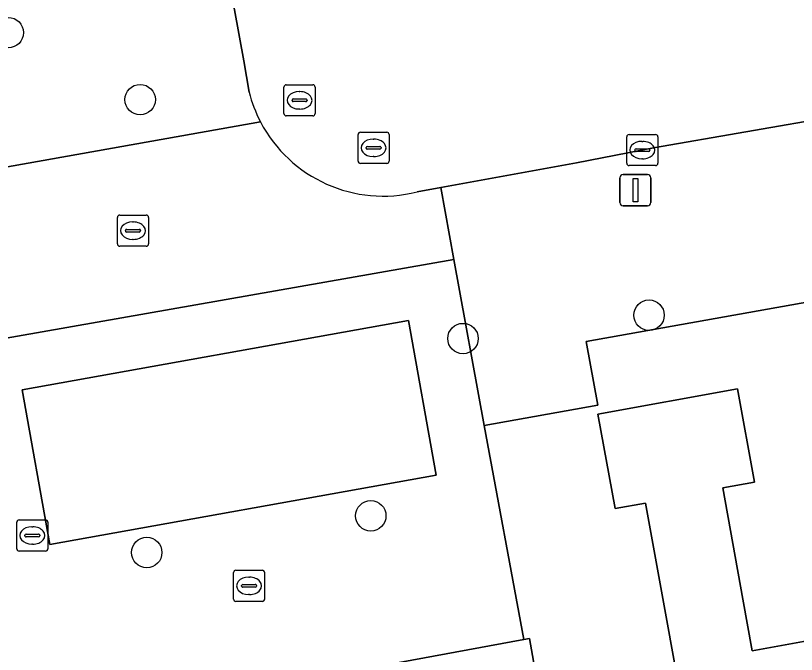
# Model space of a CAD drawing. Extents: x 157793 to 159380, y 380877 to 382313.
# Drawn here: x 158599.69 to 158624.8, y 381448 to 381468.54 of the extents above; entities that cross this region are included whole.
import ezdxf

# ---------------------------------------------------------------- set-up
doc = ezdxf.new("R2010")
doc.units = 0
for name, color, linetype in [('IMGEO_Boom', 7, 'Continuous'), ('IMGEO_Erf', 7, 'Continuous'), ('IMGEO_Kolk', 7, 'Continuous'), ('IMGEO_Lichtmast', 7, 'Continuous'), ('IMGEO_Pand', 7, 'Continuous'), ('IMGEO_Parkeervlak_open', 7, 'Continuous'), ('IMGEO_Rijbaan_lokaal_open', 7, 'Continuous'), ('IMGEO_Rioolput', 7, 'Continuous'), ('IMGEO_Voetpad_open', 7, 'Continuous')]:
    doc.layers.add(name, color=color, linetype=linetype)

msp = doc.modelspace()

# ---------------------------------------------------------------- linework, layer by layer
at = {"layer": 'IMGEO_Boom'}
for centre in [(158599.453, 381467.994), (158603.695, 381465.838), (158620.06, 381458.906), (158614.078, 381458.155), (158611.112, 381452.454), (158603.907, 381451.274)]:
    msp.add_circle(centre, 0.489, dxfattribs=at)
at = {"layer": 'IMGEO_Erf'}
for points in [[(158637.102, 381461.46), (158618.038, 381458.056), (158618.414, 381456.016), (158614.758, 381455.354), (158616.03, 381448.473), (158616.211, 381448.506), (158616.496, 381446.931)], [(158620.875, 381447.723), (158620.586, 381449.323), (158619.946, 381452.862), (158618.968, 381452.685), (158618.418, 381455.722), (158622.909, 381456.534), (158623.451, 381453.534), (158622.432, 381453.35), (158623.078, 381449.778), (158623.379, 381448.115), (158627.619, 381448.882)]]:
    msp.add_lwpolyline(points, dxfattribs=at)
at = {"layer": 'IMGEO_Kolk'}
for p, q in [((158619.344, 381463.791), (158619.344, 381464.643)), ((158619.419, 381464.717), (158620.271, 381464.717)), ((158620.345, 381464.643), (158620.345, 381463.791)), ((158619.832, 381464.497), (158619.857, 381464.497)), ((158619.603, 381464.211), (158619.603, 381464.223)), ((158620.041, 381464.174), (158619.643, 381464.174)), ((158619.646, 381464.26), (158620.044, 381464.26)), ((158620.087, 381464.223), (158620.087, 381464.211)), ((158619.855, 381463.937), (158619.83, 381463.937)), ((158620.271, 381463.717), (158619.419, 381463.717)), ((158602.963, 381461.198), (158602.963, 381462.05)), ((158603.038, 381462.124), (158603.89, 381462.124)), ((158603.964, 381462.05), (158603.964, 381461.198)), ((158603.451, 381461.904), (158603.476, 381461.904)), ((158603.222, 381461.618), (158603.222, 381461.63)), ((158603.66, 381461.581), (158603.262, 381461.581)), ((158603.265, 381461.667), (158603.663, 381461.667)), ((158603.706, 381461.63), (158603.706, 381461.618)), ((158603.474, 381461.344), (158603.449, 381461.344)), ((158603.89, 381461.124), (158603.038, 381461.124)), ((158599.726, 381451.395), (158599.726, 381452.247)), ((158599.801, 381452.321), (158600.653, 381452.321)), ((158600.727, 381452.247), (158600.727, 381451.395)), ((158600.214, 381452.101), (158600.239, 381452.101)), ((158599.985, 381451.815), (158599.985, 381451.827)), ((158600.423, 381451.778), (158600.025, 381451.778)), ((158600.028, 381451.864), (158600.426, 381451.864)), ((158600.469, 381451.827), (158600.469, 381451.815)), ((158600.237, 381451.541), (158600.212, 381451.541)), ((158600.653, 381451.321), (158599.801, 381451.321)), ((158606.698, 381449.776), (158606.698, 381450.628)), ((158606.773, 381450.702), (158607.625, 381450.702)), ((158607.186, 381450.482), (158607.211, 381450.482)), ((158607.699, 381450.628), (158607.699, 381449.776)), ((158606.957, 381450.196), (158606.957, 381450.208)), ((158607, 381450.245), (158607.398, 381450.245)), ((158607.441, 381450.208), (158607.441, 381450.196)), ((158607.395, 381450.159), (158606.997, 381450.159)), ((158607.209, 381449.922), (158607.184, 381449.922)), ((158607.625, 381449.702), (158606.773, 381449.702))]:
    msp.add_line(p, q, dxfattribs=at)
for points in [[(158619.344, 381463.791), (158619.344, 381464.643)], [(158619.419, 381464.717), (158620.271, 381464.717)], [(158620.345, 381464.643), (158620.345, 381463.791)], [(158620.271, 381463.717), (158619.419, 381463.717)], [(158602.963, 381461.198), (158602.963, 381462.05)], [(158603.038, 381462.124), (158603.89, 381462.124)], [(158603.964, 381462.05), (158603.964, 381461.198)], [(158603.89, 381461.124), (158603.038, 381461.124)], [(158599.726, 381451.395), (158599.726, 381452.247)], [(158599.801, 381452.321), (158600.653, 381452.321)], [(158600.727, 381452.247), (158600.727, 381451.395)], [(158600.653, 381451.321), (158599.801, 381451.321)], [(158606.698, 381449.776), (158606.698, 381450.628)], [(158606.773, 381450.702), (158607.625, 381450.702)], [(158607.699, 381450.628), (158607.699, 381449.776)], [(158607.625, 381449.702), (158606.773, 381449.702)]]:
    msp.add_lwpolyline(points, dxfattribs=at)
for centre, radius, start, end in [((158619.421, 381464.641), 0.0765, 91.552, 178.448), ((158619.421, 381464.641), 0.0765, 91.552, 178.448), ((158620.269, 381464.641), 0.0765, 1.552, 88.448), ((158620.269, 381464.641), 0.0765, 1.552, 88.448), ((158619.643, 381464.22), 0.0403, 85.8775, 175.7526), ((158619.64, 381464.21), 0.0366, 178.938, 274.7102), ((158620.044, 381464.217), 0.043, 264.8664, 352.4533), ((158620.048, 381464.222), 0.0386, 1.7309, 96.639), ((158619.421, 381463.793), 0.0765, 181.552, 268.448), ((158619.421, 381463.793), 0.0765, 181.552, 268.448), ((158620.269, 381463.793), 0.0765, 271.552, 358.448), ((158620.269, 381463.793), 0.0765, 271.552, 358.448), ((158603.04, 381462.048), 0.0765, 91.552, 178.448), ((158603.04, 381462.048), 0.0765, 91.552, 178.448), ((158603.888, 381462.048), 0.0765, 1.552, 88.448), ((158603.888, 381462.048), 0.0765, 1.552, 88.448), ((158603.262, 381461.627), 0.0403, 85.8775, 175.7526), ((158603.259, 381461.617), 0.0366, 178.938, 274.7102), ((158603.663, 381461.624), 0.043, 264.8664, 352.4533), ((158603.667, 381461.629), 0.0386, 1.7309, 96.639), ((158603.04, 381461.2), 0.0765, 181.552, 268.448), ((158603.04, 381461.2), 0.0765, 181.552, 268.448), ((158603.888, 381461.2), 0.0765, 271.552, 358.448), ((158603.888, 381461.2), 0.0765, 271.552, 358.448), ((158599.803, 381452.245), 0.0765, 91.552, 178.448), ((158599.803, 381452.245), 0.0765, 91.552, 178.448), ((158600.651, 381452.245), 0.0765, 1.552, 88.448), ((158600.651, 381452.245), 0.0765, 1.552, 88.448), ((158600.025, 381451.824), 0.0403, 85.8775, 175.7526), ((158600.022, 381451.814), 0.0366, 178.938, 274.7102), ((158600.426, 381451.821), 0.043, 264.8664, 352.4533), ((158600.43, 381451.826), 0.0386, 1.7309, 96.639), ((158599.803, 381451.397), 0.0765, 181.552, 268.448), ((158599.803, 381451.397), 0.0765, 181.552, 268.448), ((158600.651, 381451.397), 0.0765, 271.552, 358.448), ((158600.651, 381451.397), 0.0765, 271.552, 358.448), ((158606.775, 381450.626), 0.0765, 91.552, 178.448), ((158606.775, 381450.626), 0.0765, 91.552, 178.448), ((158607.623, 381450.626), 0.0765, 1.552, 88.448), ((158607.623, 381450.626), 0.0765, 1.552, 88.448), ((158606.997, 381450.205), 0.0403, 85.8775, 175.7526), ((158607.402, 381450.207), 0.0386, 1.7309, 96.639), ((158606.994, 381450.195), 0.0366, 178.938, 274.7102), ((158607.398, 381450.202), 0.043, 264.8664, 352.4533), ((158606.775, 381449.778), 0.0765, 181.552, 268.448), ((158606.775, 381449.778), 0.0765, 181.552, 268.448), ((158607.623, 381449.778), 0.0765, 271.552, 358.448), ((158607.623, 381449.778), 0.0765, 271.552, 358.448)]:
    msp.add_arc(centre, radius, start, end, dxfattribs=at)
for centre, major_axis, ratio, start_param, end_param in [((158619.831, 381464.217), (-0.387, 0.002), 0.722429, 4.712389, 7.853982), ((158619.856, 381464.217), (-0.39, 0.002), 0.717154, 1.570796, 4.712389), ((158603.45, 381461.624), (-0.387, 0.002), 0.722429, 4.712389, 7.853982), ((158603.475, 381461.624), (-0.39, 0.002), 0.717154, 1.570796, 4.712389), ((158600.213, 381451.821), (-0.387, 0.002), 0.722429, 4.712389, 7.853982), ((158600.238, 381451.821), (-0.39, 0.002), 0.717154, 1.570796, 4.712389), ((158607.185, 381450.202), (-0.387, 0.002), 0.722429, 4.712389, 7.853982), ((158607.21, 381450.202), (-0.39, 0.002), 0.717154, 1.570796, 4.712389)]:
    msp.add_ellipse(centre, major_axis=major_axis, ratio=ratio, start_param=start_param, end_param=end_param, dxfattribs=at)
at = {"layer": 'IMGEO_Lichtmast'}
for p, q in [((158619.126, 381462.527), (158619.126, 381463.327)), ((158619.126, 381463.327), (158619.126, 381462.527)), ((158619.226, 381463.427), (158620.016, 381463.427)), ((158620.016, 381463.427), (158619.226, 381463.427)), ((158620.116, 381463.327), (158620.116, 381462.527)), ((158620.116, 381462.527), (158620.116, 381463.327)), ((158620.016, 381462.427), (158619.226, 381462.427)), ((158619.226, 381462.427), (158620.016, 381462.427))]:
    msp.add_line(p, q, dxfattribs=at)
msp.add_lwpolyline([(158619.546, 381463.302), (158619.696, 381463.302), (158619.696, 381462.552), (158619.546, 381462.552), (158619.546, 381463.302)], dxfattribs=at)
for centre, start, end in [((158619.226, 381463.327), 90, 180), ((158619.226, 381463.327), 90, 180), ((158620.016, 381463.327), 0, 90), ((158620.016, 381463.327), 360, 90), ((158619.226, 381462.527), 180, 270), ((158619.226, 381462.527), 180, 270), ((158620.016, 381462.527), 270, 0), ((158620.016, 381462.527), 270, 0)]:
    msp.add_arc(centre, 0.1, start, end, dxfattribs=at)
at = {"layer": 'IMGEO_Pand'}
for points in [[(158627.619, 381448.882), (158623.379, 381448.115), (158623.078, 381449.778), (158622.432, 381453.35), (158623.451, 381453.534), (158622.909, 381456.534), (158618.418, 381455.722), (158618.968, 381452.685), (158619.946, 381452.862), (158620.586, 381449.323), (158620.875, 381447.723)], [(158616.496, 381446.931), (158616.211, 381448.506), (158616.03, 381448.473), (158604.531, 381446.358)]]:
    msp.add_lwpolyline(points, dxfattribs=at)
at = {"layer": 'IMGEO_Parkeervlak_open'}
msp.add_lwpolyline([(158600.794, 381451.529), (158613.214, 381453.76), (158612.32, 381458.736), (158599.9, 381456.505)], close=True, dxfattribs=at)
at = {"layer": 'IMGEO_Rijbaan_lokaal_open'}
for points in [[(158611.107, 381473.732), (158606.002, 381472.816), (158606.404, 381470.552), (158606.434, 381470.381), (158607.024, 381467.085), (158607.196, 381466.08)], [(158612.602, 381462.873), (158613.362, 381463.012), (158617.727, 381463.808), (158620.206, 381464.291), (158629.108, 381465.835), (158630.878, 381466.165), (158635.727, 381467.031), (158637.789, 381467.461), (158646.627, 381469.022), (158648.409, 381469.308), (158657.843, 381471.051)], [(158607.562, 381465.127), (158598.635, 381463.543), (158567.042, 381458.033), (158568.057, 381452.661), (158568.498, 381452.739), (158613.778, 381460.701)], [(158613.778, 381460.701), (158613.362, 381463.012), (158612.602, 381462.873)]]:
    msp.add_lwpolyline(points, dxfattribs=at)
for centre, radius, start, end in [((158611.563, 381467.211), 4.511, 194.5126, 207.506), ((158611.509, 381467.191), 4.454, 207.6086, 284.2009), ((158611.509, 381467.191), 4.454, 207.6086, 284.2009)]:
    msp.add_arc(centre, radius, start, end, dxfattribs=at)
at = {"layer": 'IMGEO_Rioolput'}
for p, q in [((158608.395, 381466.317), (158609.247, 381466.317)), ((158608.32, 381465.391), (158608.32, 381466.243)), ((158608.808, 381466.097), (158608.833, 381466.097)), ((158609.321, 381466.243), (158609.321, 381465.391)), ((158608.579, 381465.811), (158608.579, 381465.823)), ((158608.622, 381465.86), (158609.02, 381465.86)), ((158609.063, 381465.823), (158609.063, 381465.811)), ((158609.017, 381465.774), (158608.619, 381465.774)), ((158608.831, 381465.537), (158608.806, 381465.537)), ((158609.247, 381465.317), (158608.395, 381465.317)), ((158610.776, 381464.788), (158611.628, 381464.788)), ((158610.701, 381463.862), (158610.701, 381464.714)), ((158611.189, 381464.568), (158611.214, 381464.568)), ((158611.702, 381464.714), (158611.702, 381463.862)), ((158610.96, 381464.282), (158610.96, 381464.294)), ((158611.003, 381464.331), (158611.401, 381464.331)), ((158611.444, 381464.294), (158611.444, 381464.282)), ((158611.398, 381464.245), (158611, 381464.245)), ((158611.628, 381463.788), (158610.776, 381463.788)), ((158611.212, 381464.008), (158611.187, 381464.008))]:
    msp.add_line(p, q, dxfattribs=at)
for points in [[(158608.395, 381466.317), (158609.247, 381466.317)], [(158608.32, 381465.391), (158608.32, 381466.243)], [(158609.321, 381466.243), (158609.321, 381465.391)], [(158609.247, 381465.317), (158608.395, 381465.317)], [(158610.776, 381464.788), (158611.628, 381464.788)], [(158610.701, 381463.862), (158610.701, 381464.714)], [(158611.702, 381464.714), (158611.702, 381463.862)], [(158611.628, 381463.788), (158610.776, 381463.788)]]:
    msp.add_lwpolyline(points, dxfattribs=at)
for centre, radius, start, end in [((158608.397, 381466.241), 0.0765, 91.552, 178.448), ((158608.397, 381466.241), 0.0765, 91.552, 178.448), ((158609.245, 381466.241), 0.0765, 1.552, 88.448), ((158609.245, 381466.241), 0.0765, 1.552, 88.448), ((158608.619, 381465.82), 0.0403, 85.8775, 175.7526), ((158608.616, 381465.81), 0.0366, 178.938, 274.7102), ((158609.02, 381465.817), 0.043, 264.8664, 352.4533), ((158609.024, 381465.822), 0.0386, 1.7309, 96.639), ((158608.397, 381465.393), 0.0765, 181.552, 268.448), ((158608.397, 381465.393), 0.0765, 181.552, 268.448), ((158609.245, 381465.393), 0.0765, 271.552, 358.448), ((158609.245, 381465.393), 0.0765, 271.552, 358.448), ((158610.778, 381464.712), 0.0765, 91.552, 178.448), ((158610.778, 381464.712), 0.0765, 91.552, 178.448), ((158611.626, 381464.712), 0.0765, 1.552, 88.448), ((158611.626, 381464.712), 0.0765, 1.552, 88.448), ((158611, 381464.291), 0.0403, 85.8775, 175.7526), ((158610.997, 381464.281), 0.0366, 178.938, 274.7102), ((158611.401, 381464.288), 0.043, 264.8664, 352.4533), ((158611.405, 381464.293), 0.0386, 1.7309, 96.639), ((158610.778, 381463.864), 0.0765, 181.552, 268.448), ((158610.778, 381463.864), 0.0765, 181.552, 268.448), ((158611.626, 381463.864), 0.0765, 271.552, 358.448), ((158611.626, 381463.864), 0.0765, 271.552, 358.448)]:
    msp.add_arc(centre, radius, start, end, dxfattribs=at)
for centre, major_axis, ratio, start_param, end_param in [((158608.807, 381465.817), (-0.387, 0.002), 0.722429, 4.712389, 7.853982), ((158608.832, 381465.817), (-0.39, 0.002), 0.717154, 1.570796, 4.712389), ((158611.188, 381464.288), (-0.387, 0.002), 0.722429, 4.712389, 7.853982), ((158611.213, 381464.288), (-0.39, 0.002), 0.717154, 1.570796, 4.712389)]:
    msp.add_ellipse(centre, major_axis=major_axis, ratio=ratio, start_param=start_param, end_param=end_param, dxfattribs=at)
at = {"layer": 'IMGEO_Voetpad_open'}
for points in [[(158598.863, 381499.98), (158597.737, 381499.781), (158597.394, 381499.721), (158597.658, 381498.295), (158598.019, 381496.34), (158598.831, 381491.913), (158599.191, 381489.946), (158595.719, 381489.356), (158596.095, 381487.171), (158597.251, 381480.457), (158597.628, 381478.269), (158597.678, 381477.974), (158598.585, 381472.71), (158599.12, 381469.601), (158597.637, 381469.342), (158597.712, 381468.874), (158597.777, 381468.472), (158598.635, 381463.543), (158607.562, 381465.127)], [(158607.196, 381466.08), (158607.024, 381467.085), (158606.434, 381470.381), (158606.404, 381470.552)], [(158629.108, 381465.835), (158620.206, 381464.291), (158617.727, 381463.808), (158613.362, 381463.012), (158613.778, 381460.701), (158614.758, 381455.354), (158618.414, 381456.016), (158618.038, 381458.056), (158637.102, 381461.46)]]:
    msp.add_lwpolyline(points, dxfattribs=at)
for points in [[(158614.758, 381455.354), (158613.778, 381460.701), (158568.498, 381452.739), (158569.31, 381448.272), (158572.76, 381448.89), (158572.976, 381448.929), (158572.533, 381451.376), (158576.964, 381452.177), (158576.92, 381452.565), (158583.825, 381453.814), (158583.933, 381453.359), (158588.21, 381454.132), (158588.327, 381453.485), (158591.924, 381454.042), (158592.081, 381452.488), (158595.104, 381452.97), (158595.429, 381450.932), (158598.682, 381451.428), (158599.653, 381445.465), (158604.531, 381446.358), (158616.03, 381448.473)], [(158599.9, 381456.505), (158612.32, 381458.736), (158613.214, 381453.76), (158600.794, 381451.529)]]:
    msp.add_lwpolyline(points, close=True, dxfattribs=at)
msp.add_arc((158611.563, 381467.211), 4.511, 194.5126, 207.506, dxfattribs=at)

doc.saveas('drawing.dxf')
